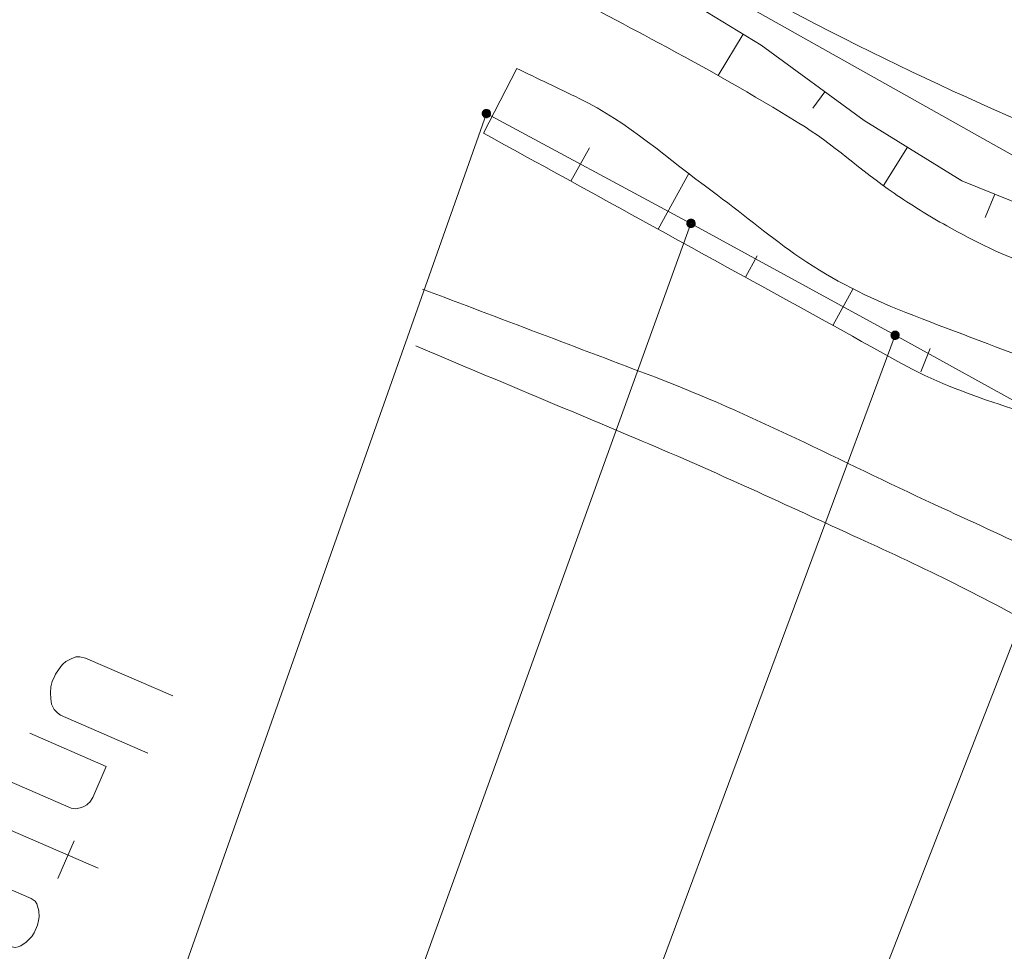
# Model space of a CAD drawing. Header units: metres. Extents: x 3425540 to 3446143, y 5432760 to 5444637.
# Tile 506 of 656: x 3436865 to 3436895, y 5443848 to 5443876. Entities that reach past the tile are written whole.
import ezdxf

# ---------------------------------------------------------------- set-up
doc = ezdxf.new("R2010")
doc.units = ezdxf.units.M
for name, color, linetype, lineweight in [('B_Bestand', 9, 'Continuous', 18), ('B_Böschung', 9, 'Continuous', 18), ('B_Flurgrenzen', 9, 'Continuous', 18)]:
    doc.layers.add(name, color=color, linetype=linetype, lineweight=lineweight)

msp = doc.modelspace()

# ---------------------------------------------------------------- linework, layer by layer
at = {"layer": 'B_Bestand'}
for p, q in [((3436869.69, 5443855.885), (3436867.061, 5443857.023)), ((3436866.317, 5443855.304), (3436868.946, 5443854.166)), ((3436865.39, 5443854.759), (3436867.691, 5443853.763)), ((3436867.286, 5443852.828), (3436867.691, 5443853.763)), ((3436864.767, 5443853.318), (3436866.638, 5443852.508)), ((3436864.236, 5443852.092), (3436867.447, 5443850.702)), ((3436866.723, 5443851.526), (3436866.23, 5443850.388)), ((3436864.015, 5443850.401), (3436865.431, 5443849.788))]:
    msp.add_line(p, q, dxfattribs=at)
for points in [[(3436867.061, 5443857.023), (3436866.898, 5443857.064), (3436866.775, 5443857.057), (3436866.63, 5443857), (3436866.474, 5443856.917), (3436866.38, 5443856.838), (3436866.322, 5443856.773), (3436866.162, 5443856.542), (3436866.14, 5443856.491), (3436866.063, 5443856.314), (3436866.023, 5443856.152), (3436866.008, 5443855.978), (3436866.018, 5443855.793), (3436866.039, 5443855.634), (3436866.122, 5443855.478), (3436866.226, 5443855.373), (3436866.317, 5443855.304)], [(3436867.286, 5443852.828), (3436867.195, 5443852.687), (3436867.148, 5443852.647), (3436867.101, 5443852.608), (3436867.018, 5443852.554), (3436866.945, 5443852.525), (3436866.811, 5443852.493), (3436866.75, 5443852.49), (3436866.638, 5443852.508)], [(3436864.807, 5443848.347), (3436864.944, 5443848.318), (3436865.042, 5443848.335), (3436865.115, 5443848.364), (3436865.281, 5443848.472), (3436865.445, 5443848.641), (3436865.525, 5443848.757), (3436865.623, 5443848.984), (3436865.653, 5443849.122), (3436865.671, 5443849.234), (3436865.661, 5443849.418), (3436865.6, 5443849.625), (3436865.546, 5443849.708), (3436865.431, 5443849.788)]]:
    msp.add_lwpolyline(points, dxfattribs=at)
for points, knots in [([(3436877.204, 5443868.127), (3436879.542, 5443867.242), (3436881.881, 5443866.356), (3436884.219, 5443865.47), (3436887.089, 5443864.383), (3436889.81, 5443862.942), (3436892.597, 5443861.655), (3436894.267, 5443860.884), (3436895.94, 5443860.135), (3436897.57, 5443859.271), (3436899.878, 5443858.049), (3436901.902, 5443856.37), (3436903.904, 5443854.706), (3436905.925, 5443853.026), (3436907.946, 5443851.346), (3436909.965, 5443849.664), (3436911.328, 5443848.529), (3436912.69, 5443847.393), (3436914.052, 5443846.257), (3436915.681, 5443844.898), (3436917.127, 5443843.335), (3436918.751, 5443841.965), (3436920.006, 5443840.906), (3436921.343, 5443839.959), (3436922.702, 5443839.035), (3436924.529, 5443837.793), (3436926.396, 5443836.64), (3436928.287, 5443835.492), (3436929.785, 5443834.583), (3436931.278, 5443833.698), (3436932.918, 5443833.039), (3436934.63, 5443832.351), (3436936.414, 5443831.995), (3436938.202, 5443831.628), (3436940.439, 5443831.17), (3436942.737, 5443831.049), (3436944.945, 5443830.47), (3436947.399, 5443829.827), (3436949.826, 5443829.093), (3436952.232, 5443828.29), (3436954.78, 5443827.439), (3436957.335, 5443826.612), (3436959.861, 5443825.701), (3436961.255, 5443825.199), (3436962.65, 5443824.696), (3436964.044, 5443824.193)], [0, 0, 0, 0, 0.075931, 0.075931, 0.075931, 0.169114, 0.169114, 0.169114, 0.224937, 0.224937, 0.224937, 0.303968, 0.303968, 0.303968, 0.383773, 0.383773, 0.383773, 0.437632, 0.437632, 0.437632, 0.502051, 0.502051, 0.502051, 0.551841, 0.551841, 0.551841, 0.61879, 0.61879, 0.61879, 0.671837, 0.671837, 0.671837, 0.727197, 0.727197, 0.727197, 0.796451, 0.796451, 0.796451, 0.873442, 0.873442, 0.873442, 0.954991, 0.954991, 0.954991, 1, 1, 1, 1]), ([(3436877.008, 5443866.413), (3436879.278, 5443865.46), (3436881.549, 5443864.506), (3436883.819, 5443863.552), (3436886.021, 5443862.627), (3436888.183, 5443861.614), (3436890.357, 5443860.622), (3436892.279, 5443859.745), (3436894.184, 5443858.841), (3436896.011, 5443857.762), (3436898.266, 5443856.43), (3436900.339, 5443854.852), (3436902.414, 5443853.265), (3436904.948, 5443851.328), (3436907.462, 5443849.381), (3436909.906, 5443847.337), (3436912.029, 5443845.562), (3436913.976, 5443843.588), (3436916.103, 5443841.818), (3436917.624, 5443840.553), (3436919.198, 5443839.36), (3436920.781, 5443838.169), (3436922.596, 5443836.804), (3436924.448, 5443835.521), (3436926.366, 5443834.286), (3436928.212, 5443833.097), (3436930.169, 5443832.153), (3436932.223, 5443831.356), (3436933.426, 5443830.889), (3436934.647, 5443830.525), (3436935.901, 5443830.266), (3436937.819, 5443829.87), (3436939.785, 5443829.753), (3436941.69, 5443829.312), (3436943.24, 5443828.954), (3436944.785, 5443828.571), (3436946.322, 5443828.154), (3436948.941, 5443827.444), (3436951.557, 5443826.741), (3436954.14, 5443825.907), (3436955.884, 5443825.344), (3436957.611, 5443824.734), (3436959.317, 5443824.067), (3436960.627, 5443823.555), (3436961.938, 5443823.043), (3436963.248, 5443822.53)], [0, 0, 0, 0, 0.075248, 0.075248, 0.075248, 0.148224, 0.148224, 0.148224, 0.212763, 0.212763, 0.212763, 0.292461, 0.292461, 0.292461, 0.389772, 0.389772, 0.389772, 0.474297, 0.474297, 0.474297, 0.534728, 0.534728, 0.534728, 0.604014, 0.604014, 0.604014, 0.67072, 0.67072, 0.67072, 0.709794, 0.709794, 0.709794, 0.769555, 0.769555, 0.769555, 0.818188, 0.818188, 0.818188, 0.901044, 0.901044, 0.901044, 0.957008, 0.957008, 0.957008, 1, 1, 1, 1])]:
    msp.add_open_spline(points, degree=3, knots=knots, dxfattribs=at)
at = {"layer": 'B_Böschung'}
for p, q in [((3436886.865, 5443875.791), (3436886.105, 5443874.547)), ((3436879.044, 5443872.816), (3436880.043, 5443874.764)), ((3436889.315, 5443874.062), (3436888.959, 5443873.568)), ((3436881.673, 5443871.371), (3436882.234, 5443872.37)), ((3436891.804, 5443872.392), (3436891.087, 5443871.246)), ((3436884.302, 5443869.925), (3436885.227, 5443871.604)), ((3436894.44, 5443870.981), (3436894.143, 5443870.28)), ((3436886.931, 5443868.48), (3436887.284, 5443869.122)), ((3436889.557, 5443867.031), (3436890.171, 5443868.143)), ((3436892.209, 5443865.635), (3436892.493, 5443866.333))]:
    msp.add_line(p, q, dxfattribs=at)
msp.add_lwpolyline([(3436881.596, 5443878.629), (3436883.708, 5443877.724), (3436887.405, 5443875.46), (3436890.498, 5443873.196), (3436893.44, 5443871.385), (3436897.363, 5443869.8), (3436902.191, 5443868.366), (3436904.756, 5443867.461), (3436907.171, 5443866.102), (3436909.057, 5443864.366)], dxfattribs=at)
for points, knots in [([(3436880.917, 5443877.346), (3436882.049, 5443876.743), (3436883.18, 5443876.139), (3436884.312, 5443875.535), (3436885.743, 5443874.772), (3436887.153, 5443873.969), (3436888.537, 5443873.121), (3436889.55, 5443872.501), (3436890.42, 5443871.676), (3436891.403, 5443871.008), (3436891.918, 5443870.659), (3436892.442, 5443870.331), (3436892.988, 5443870.026), (3436893.838, 5443869.552), (3436894.703, 5443869.111), (3436895.628, 5443868.819), (3436896.829, 5443868.441), (3436898.038, 5443868.102), (3436899.249, 5443867.762), (3436900.553, 5443867.396), (3436901.869, 5443867.081), (3436903.172, 5443866.706), (3436904.072, 5443866.447), (3436904.899, 5443866.009), (3436905.738, 5443865.574), (3436906.389, 5443865.237), (3436907.079, 5443864.92), (3436907.548, 5443864.366), (3436907.825, 5443864.039), (3436908.101, 5443863.712), (3436908.378, 5443863.385)], [0, 0, 0, 0, 0.123556, 0.123556, 0.123556, 0.279806, 0.279806, 0.279806, 0.394143, 0.394143, 0.394143, 0.454014, 0.454014, 0.454014, 0.547226, 0.547226, 0.547226, 0.668351, 0.668351, 0.668351, 0.798805, 0.798805, 0.798805, 0.888862, 0.888862, 0.888862, 0.958737, 0.958737, 0.958737, 1, 1, 1, 1]), ([(3436880.043, 5443874.764), (3436880.672, 5443874.463), (3436881.3, 5443874.161), (3436881.929, 5443873.859), (3436883.395, 5443873.156), (3436884.612, 5443872.023), (3436885.927, 5443871.066), (3436886.769, 5443870.453), (3436887.561, 5443869.78), (3436888.417, 5443869.18), (3436889.379, 5443868.507), (3436890.423, 5443867.956), (3436891.51, 5443867.52), (3436892.812, 5443866.998), (3436894.131, 5443866.529), (3436895.433, 5443866.011), (3436896.921, 5443865.419), (3436898.404, 5443864.817), (3436899.884, 5443864.2), (3436900.85, 5443863.797), (3436901.769, 5443863.305), (3436902.676, 5443862.766), (3436903.531, 5443862.259), (3436904.316, 5443861.659), (3436905.015, 5443860.955), (3436905.842, 5443860.123), (3436906.53, 5443859.179), (3436907.342, 5443858.342), (3436908.098, 5443857.563), (3436908.87, 5443856.809), (3436909.681, 5443856.078), (3436910.38, 5443855.448), (3436911.085, 5443854.791), (3436911.944, 5443854.418), (3436913.226, 5443853.862), (3436914.509, 5443853.31), (3436915.792, 5443852.757), (3436917.07, 5443852.207), (3436918.347, 5443851.657), (3436919.625, 5443851.107), (3436921.255, 5443850.406), (3436923.046, 5443850.073), (3436924.604, 5443849.22), (3436926.354, 5443848.262), (3436928.071, 5443847.252), (3436929.81, 5443846.277), (3436930.796, 5443845.724), (3436931.786, 5443845.176), (3436932.771, 5443844.62), (3436941.063, 5443839.944), (3436948.678, 5443834.118), (3436957.027, 5443829.544), (3436959.463, 5443828.21), (3436961.899, 5443826.875), (3436964.335, 5443825.54)], [0, 0, 0, 0, 0.021297, 0.021297, 0.021297, 0.070949, 0.070949, 0.070949, 0.10275, 0.10275, 0.10275, 0.138488, 0.138488, 0.138488, 0.181281, 0.181281, 0.181281, 0.230203, 0.230203, 0.230203, 0.262158, 0.262158, 0.262158, 0.292274, 0.292274, 0.292274, 0.327897, 0.327897, 0.327897, 0.361038, 0.361038, 0.361038, 0.389611, 0.389611, 0.389611, 0.432281, 0.432281, 0.432281, 0.474766, 0.474766, 0.474766, 0.528975, 0.528975, 0.528975, 0.589859, 0.589859, 0.589859, 0.624404, 0.624404, 0.624404, 0.915163, 0.915163, 0.915163, 1, 1, 1, 1]), ([(3436879.044, 5443872.816), (3436881.835, 5443871.282), (3436884.627, 5443869.747), (3436887.418, 5443868.212), (3436888.877, 5443867.41), (3436890.334, 5443866.601), (3436891.793, 5443865.798), (3436893.663, 5443864.769), (3436895.828, 5443864.397), (3436897.753, 5443863.459), (3436900.083, 5443862.324), (3436902.295, 5443860.986), (3436904.393, 5443859.459), (3436906.539, 5443857.897), (3436908.366, 5443855.967), (3436910.503, 5443854.403), (3436911.738, 5443853.499), (3436913.002, 5443852.652), (3436914.351, 5443851.912), (3436915.474, 5443851.297), (3436916.632, 5443850.785), (3436917.821, 5443850.327), (3436919.278, 5443849.767), (3436920.827, 5443849.483), (3436922.272, 5443848.893), (3436923.742, 5443848.293), (3436925.185, 5443847.632), (3436926.572, 5443846.856), (3436927.794, 5443846.172), (3436929, 5443845.471), (3436930.193, 5443844.743), (3436935.129, 5443841.732), (3436939.835, 5443838.348), (3436944.867, 5443835.501), (3436946.513, 5443834.57), (3436948.193, 5443833.702), (3436949.846, 5443832.784), (3436951.736, 5443831.735), (3436953.631, 5443830.696), (3436955.504, 5443829.615), (3436956.726, 5443828.91), (3436957.931, 5443828.177), (3436959.125, 5443827.426), (3436960.684, 5443826.445), (3436962.243, 5443825.464), (3436963.802, 5443824.483)], [0, 0, 0, 0, 0.097592, 0.097592, 0.097592, 0.148622, 0.148622, 0.148622, 0.214007, 0.214007, 0.214007, 0.293172, 0.293172, 0.293172, 0.374163, 0.374163, 0.374163, 0.420976, 0.420976, 0.420976, 0.459935, 0.459935, 0.459935, 0.507692, 0.507692, 0.507692, 0.556284, 0.556284, 0.556284, 0.599098, 0.599098, 0.599098, 0.776202, 0.776202, 0.776202, 0.834128, 0.834128, 0.834128, 0.900356, 0.900356, 0.900356, 0.943567, 0.943567, 0.943567, 1, 1, 1, 1])]:
    msp.add_open_spline(points, degree=3, knots=knots, dxfattribs=at)
at = {"layer": 'B_Flurgrenzen'}
for p, q in [((3436908.871, 5443864.353), (3436881.901, 5443879.489)), ((3436879.132, 5443873.407), (3436859.912, 5443819.028)), ((3436885.29, 5443870.101), (3436879.132, 5443873.407)), ((3436885.29, 5443870.101), (3436865.132, 5443814.294)), ((3436891.434, 5443866.735), (3436885.29, 5443870.101)), ((3436891.434, 5443866.735), (3436870.309, 5443809.934)), ((3436897.314, 5443863.498), (3436891.434, 5443866.735)), ((3436897.314, 5443863.498), (3436874.76, 5443805.665))]:
    msp.add_line(p, q, dxfattribs=at)
for points in [[(3436879.257, 5443873.407), (3436879.256, 5443873.423), (3436879.253, 5443873.438), (3436879.248, 5443873.453), (3436879.241, 5443873.467), (3436879.233, 5443873.481), (3436879.224, 5443873.493), (3436879.212, 5443873.503), (3436879.199, 5443873.512), (3436879.185, 5443873.52), (3436879.17, 5443873.526), (3436879.156, 5443873.53), (3436879.14, 5443873.532), (3436879.124, 5443873.532), (3436879.108, 5443873.53), (3436879.094, 5443873.526), (3436879.079, 5443873.52), (3436879.065, 5443873.512), (3436879.052, 5443873.503), (3436879.04, 5443873.493), (3436879.031, 5443873.481), (3436879.023, 5443873.467), (3436879.016, 5443873.453), (3436879.011, 5443873.438), (3436879.008, 5443873.423), (3436879.007, 5443873.407), (3436879.008, 5443873.391), (3436879.011, 5443873.376), (3436879.016, 5443873.361), (3436879.023, 5443873.347), (3436879.031, 5443873.333), (3436879.04, 5443873.321), (3436879.052, 5443873.311), (3436879.065, 5443873.302), (3436879.079, 5443873.294), (3436879.094, 5443873.288), (3436879.108, 5443873.284), (3436879.124, 5443873.282), (3436879.14, 5443873.282), (3436879.156, 5443873.284), (3436879.17, 5443873.288), (3436879.185, 5443873.294), (3436879.199, 5443873.302), (3436879.212, 5443873.311), (3436879.224, 5443873.321), (3436879.233, 5443873.333), (3436879.241, 5443873.347), (3436879.248, 5443873.361), (3436879.253, 5443873.376), (3436879.256, 5443873.391), (3436879.257, 5443873.407)], [(3436879.232, 5443873.407), (3436879.231, 5443873.421), (3436879.228, 5443873.435), (3436879.224, 5443873.447), (3436879.218, 5443873.46), (3436879.209, 5443873.472), (3436879.199, 5443873.482), (3436879.188, 5443873.491), (3436879.176, 5443873.498), (3436879.163, 5443873.502), (3436879.15, 5443873.505), (3436879.136, 5443873.507), (3436879.121, 5443873.506), (3436879.107, 5443873.504), (3436879.095, 5443873.501), (3436879.082, 5443873.494), (3436879.07, 5443873.486), (3436879.06, 5443873.477), (3436879.05, 5443873.466), (3436879.043, 5443873.454), (3436879.038, 5443873.441), (3436879.034, 5443873.428), (3436879.032, 5443873.414), (3436879.032, 5443873.4), (3436879.034, 5443873.386), (3436879.038, 5443873.373), (3436879.043, 5443873.36), (3436879.05, 5443873.348), (3436879.06, 5443873.337), (3436879.07, 5443873.328), (3436879.082, 5443873.32), (3436879.095, 5443873.313), (3436879.107, 5443873.31), (3436879.121, 5443873.308), (3436879.136, 5443873.307), (3436879.15, 5443873.309), (3436879.163, 5443873.312), (3436879.176, 5443873.316), (3436879.188, 5443873.323), (3436879.199, 5443873.332), (3436879.209, 5443873.342), (3436879.218, 5443873.354), (3436879.224, 5443873.367), (3436879.228, 5443873.379), (3436879.231, 5443873.393), (3436879.232, 5443873.407)], [(3436879.208, 5443873.407), (3436879.207, 5443873.419), (3436879.204, 5443873.431), (3436879.199, 5443873.442), (3436879.193, 5443873.452), (3436879.184, 5443873.462), (3436879.175, 5443873.469), (3436879.164, 5443873.476), (3436879.153, 5443873.48), (3436879.141, 5443873.482), (3436879.129, 5443873.483), (3436879.117, 5443873.481), (3436879.105, 5443873.478), (3436879.095, 5443873.473), (3436879.084, 5443873.466), (3436879.075, 5443873.457), (3436879.068, 5443873.447), (3436879.062, 5443873.437), (3436879.058, 5443873.425), (3436879.056, 5443873.413), (3436879.056, 5443873.401), (3436879.058, 5443873.389), (3436879.062, 5443873.377), (3436879.068, 5443873.367), (3436879.075, 5443873.357), (3436879.084, 5443873.348), (3436879.094, 5443873.341), (3436879.105, 5443873.336), (3436879.117, 5443873.333), (3436879.129, 5443873.331), (3436879.141, 5443873.332), (3436879.153, 5443873.334), (3436879.164, 5443873.338), (3436879.175, 5443873.345), (3436879.184, 5443873.352), (3436879.193, 5443873.362), (3436879.199, 5443873.372), (3436879.204, 5443873.383), (3436879.207, 5443873.395), (3436879.208, 5443873.407)], [(3436879.183, 5443873.407), (3436879.182, 5443873.417), (3436879.179, 5443873.427), (3436879.174, 5443873.436), (3436879.168, 5443873.443), (3436879.161, 5443873.449), (3436879.152, 5443873.454), (3436879.142, 5443873.457), (3436879.132, 5443873.458), (3436879.122, 5443873.457), (3436879.112, 5443873.454), (3436879.103, 5443873.449), (3436879.096, 5443873.443), (3436879.09, 5443873.436), (3436879.085, 5443873.427), (3436879.082, 5443873.417), (3436879.081, 5443873.407), (3436879.082, 5443873.397), (3436879.085, 5443873.387), (3436879.09, 5443873.378), (3436879.096, 5443873.371), (3436879.103, 5443873.365), (3436879.112, 5443873.36), (3436879.122, 5443873.357), (3436879.132, 5443873.356), (3436879.142, 5443873.357), (3436879.152, 5443873.36), (3436879.161, 5443873.365), (3436879.168, 5443873.371), (3436879.174, 5443873.378), (3436879.179, 5443873.387), (3436879.182, 5443873.397), (3436879.183, 5443873.407)], [(3436879.159, 5443873.407), (3436879.158, 5443873.414), (3436879.155, 5443873.421), (3436879.15, 5443873.427), (3436879.144, 5443873.431), (3436879.137, 5443873.433), (3436879.13, 5443873.434), (3436879.123, 5443873.432), (3436879.116, 5443873.429), (3436879.111, 5443873.424), (3436879.107, 5443873.418), (3436879.105, 5443873.411), (3436879.105, 5443873.403), (3436879.107, 5443873.396), (3436879.111, 5443873.39), (3436879.116, 5443873.385), (3436879.123, 5443873.382), (3436879.13, 5443873.38), (3436879.137, 5443873.381), (3436879.144, 5443873.383), (3436879.15, 5443873.387), (3436879.155, 5443873.393), (3436879.158, 5443873.4), (3436879.159, 5443873.407)], [(3436885.415, 5443870.101), (3436885.414, 5443870.117), (3436885.411, 5443870.132), (3436885.406, 5443870.147), (3436885.399, 5443870.161), (3436885.391, 5443870.175), (3436885.382, 5443870.187), (3436885.37, 5443870.197), (3436885.357, 5443870.206), (3436885.343, 5443870.214), (3436885.328, 5443870.22), (3436885.314, 5443870.224), (3436885.298, 5443870.226), (3436885.282, 5443870.226), (3436885.266, 5443870.224), (3436885.252, 5443870.22), (3436885.237, 5443870.214), (3436885.223, 5443870.206), (3436885.21, 5443870.197), (3436885.198, 5443870.187), (3436885.189, 5443870.175), (3436885.181, 5443870.161), (3436885.174, 5443870.147), (3436885.169, 5443870.132), (3436885.166, 5443870.117), (3436885.165, 5443870.101), (3436885.166, 5443870.085), (3436885.169, 5443870.07), (3436885.174, 5443870.055), (3436885.181, 5443870.041), (3436885.189, 5443870.027), (3436885.198, 5443870.015), (3436885.21, 5443870.005), (3436885.223, 5443869.996), (3436885.237, 5443869.988), (3436885.252, 5443869.982), (3436885.266, 5443869.978), (3436885.282, 5443869.976), (3436885.298, 5443869.976), (3436885.314, 5443869.978), (3436885.328, 5443869.982), (3436885.343, 5443869.988), (3436885.357, 5443869.996), (3436885.37, 5443870.005), (3436885.382, 5443870.015), (3436885.391, 5443870.027), (3436885.399, 5443870.041), (3436885.406, 5443870.055), (3436885.411, 5443870.07), (3436885.414, 5443870.085), (3436885.415, 5443870.101)], [(3436885.39, 5443870.101), (3436885.389, 5443870.115), (3436885.386, 5443870.129), (3436885.382, 5443870.141), (3436885.376, 5443870.154), (3436885.367, 5443870.166), (3436885.357, 5443870.176), (3436885.346, 5443870.185), (3436885.334, 5443870.192), (3436885.321, 5443870.196), (3436885.308, 5443870.199), (3436885.294, 5443870.201), (3436885.279, 5443870.2), (3436885.265, 5443870.198), (3436885.253, 5443870.195), (3436885.24, 5443870.188), (3436885.228, 5443870.18), (3436885.218, 5443870.171), (3436885.208, 5443870.16), (3436885.201, 5443870.148), (3436885.196, 5443870.135), (3436885.192, 5443870.122), (3436885.19, 5443870.108), (3436885.19, 5443870.094), (3436885.192, 5443870.08), (3436885.196, 5443870.067), (3436885.201, 5443870.054), (3436885.208, 5443870.042), (3436885.218, 5443870.031), (3436885.228, 5443870.022), (3436885.24, 5443870.014), (3436885.253, 5443870.007), (3436885.265, 5443870.004), (3436885.279, 5443870.002), (3436885.294, 5443870.001), (3436885.308, 5443870.003), (3436885.321, 5443870.006), (3436885.334, 5443870.01), (3436885.346, 5443870.017), (3436885.357, 5443870.026), (3436885.367, 5443870.036), (3436885.376, 5443870.048), (3436885.382, 5443870.061), (3436885.386, 5443870.073), (3436885.389, 5443870.087), (3436885.39, 5443870.101)], [(3436885.366, 5443870.101), (3436885.365, 5443870.113), (3436885.362, 5443870.125), (3436885.357, 5443870.136), (3436885.351, 5443870.146), (3436885.342, 5443870.156), (3436885.333, 5443870.163), (3436885.322, 5443870.17), (3436885.311, 5443870.174), (3436885.299, 5443870.176), (3436885.287, 5443870.177), (3436885.275, 5443870.175), (3436885.263, 5443870.172), (3436885.253, 5443870.167), (3436885.242, 5443870.16), (3436885.233, 5443870.151), (3436885.226, 5443870.141), (3436885.22, 5443870.131), (3436885.216, 5443870.119), (3436885.214, 5443870.107), (3436885.214, 5443870.095), (3436885.216, 5443870.083), (3436885.22, 5443870.071), (3436885.226, 5443870.061), (3436885.233, 5443870.051), (3436885.242, 5443870.042), (3436885.252, 5443870.035), (3436885.263, 5443870.03), (3436885.275, 5443870.027), (3436885.287, 5443870.025), (3436885.299, 5443870.026), (3436885.311, 5443870.028), (3436885.322, 5443870.032), (3436885.333, 5443870.039), (3436885.342, 5443870.046), (3436885.351, 5443870.056), (3436885.357, 5443870.066), (3436885.362, 5443870.077), (3436885.365, 5443870.089), (3436885.366, 5443870.101)], [(3436885.341, 5443870.101), (3436885.34, 5443870.111), (3436885.337, 5443870.121), (3436885.332, 5443870.13), (3436885.326, 5443870.137), (3436885.319, 5443870.143), (3436885.31, 5443870.148), (3436885.3, 5443870.151), (3436885.29, 5443870.152), (3436885.28, 5443870.151), (3436885.27, 5443870.148), (3436885.261, 5443870.143), (3436885.254, 5443870.137), (3436885.248, 5443870.13), (3436885.243, 5443870.121), (3436885.24, 5443870.111), (3436885.239, 5443870.101), (3436885.24, 5443870.091), (3436885.243, 5443870.081), (3436885.248, 5443870.072), (3436885.254, 5443870.065), (3436885.261, 5443870.059), (3436885.27, 5443870.054), (3436885.28, 5443870.051), (3436885.29, 5443870.05), (3436885.3, 5443870.051), (3436885.31, 5443870.054), (3436885.319, 5443870.059), (3436885.326, 5443870.065), (3436885.332, 5443870.072), (3436885.337, 5443870.081), (3436885.34, 5443870.091), (3436885.341, 5443870.101)], [(3436885.317, 5443870.101), (3436885.316, 5443870.108), (3436885.313, 5443870.115), (3436885.308, 5443870.121), (3436885.302, 5443870.125), (3436885.295, 5443870.127), (3436885.288, 5443870.128), (3436885.281, 5443870.126), (3436885.274, 5443870.123), (3436885.269, 5443870.118), (3436885.265, 5443870.112), (3436885.263, 5443870.105), (3436885.263, 5443870.097), (3436885.265, 5443870.09), (3436885.269, 5443870.084), (3436885.274, 5443870.079), (3436885.281, 5443870.076), (3436885.288, 5443870.074), (3436885.295, 5443870.075), (3436885.302, 5443870.077), (3436885.308, 5443870.081), (3436885.313, 5443870.087), (3436885.316, 5443870.094), (3436885.317, 5443870.101)], [(3436891.559, 5443866.735), (3436891.558, 5443866.751), (3436891.555, 5443866.766), (3436891.55, 5443866.781), (3436891.543, 5443866.795), (3436891.535, 5443866.809), (3436891.526, 5443866.821), (3436891.514, 5443866.831), (3436891.501, 5443866.84), (3436891.487, 5443866.848), (3436891.472, 5443866.854), (3436891.458, 5443866.858), (3436891.442, 5443866.86), (3436891.426, 5443866.86), (3436891.41, 5443866.858), (3436891.396, 5443866.854), (3436891.381, 5443866.848), (3436891.367, 5443866.84), (3436891.354, 5443866.831), (3436891.342, 5443866.821), (3436891.333, 5443866.809), (3436891.325, 5443866.795), (3436891.318, 5443866.781), (3436891.313, 5443866.766), (3436891.31, 5443866.751), (3436891.309, 5443866.735), (3436891.31, 5443866.719), (3436891.313, 5443866.704), (3436891.318, 5443866.689), (3436891.325, 5443866.675), (3436891.333, 5443866.661), (3436891.342, 5443866.649), (3436891.354, 5443866.639), (3436891.367, 5443866.63), (3436891.381, 5443866.622), (3436891.396, 5443866.616), (3436891.41, 5443866.612), (3436891.426, 5443866.61), (3436891.442, 5443866.61), (3436891.458, 5443866.612), (3436891.472, 5443866.616), (3436891.487, 5443866.622), (3436891.501, 5443866.63), (3436891.514, 5443866.639), (3436891.526, 5443866.649), (3436891.535, 5443866.661), (3436891.543, 5443866.675), (3436891.55, 5443866.689), (3436891.555, 5443866.704), (3436891.558, 5443866.719), (3436891.559, 5443866.735)], [(3436891.534, 5443866.735), (3436891.533, 5443866.749), (3436891.53, 5443866.763), (3436891.526, 5443866.775), (3436891.52, 5443866.788), (3436891.511, 5443866.8), (3436891.501, 5443866.81), (3436891.49, 5443866.819), (3436891.478, 5443866.826), (3436891.465, 5443866.83), (3436891.452, 5443866.833), (3436891.438, 5443866.835), (3436891.423, 5443866.834), (3436891.409, 5443866.832), (3436891.397, 5443866.829), (3436891.384, 5443866.822), (3436891.372, 5443866.814), (3436891.362, 5443866.805), (3436891.352, 5443866.794), (3436891.345, 5443866.782), (3436891.34, 5443866.769), (3436891.336, 5443866.756), (3436891.334, 5443866.742), (3436891.334, 5443866.728), (3436891.336, 5443866.714), (3436891.34, 5443866.701), (3436891.345, 5443866.688), (3436891.352, 5443866.676), (3436891.362, 5443866.665), (3436891.372, 5443866.656), (3436891.384, 5443866.648), (3436891.397, 5443866.641), (3436891.409, 5443866.638), (3436891.423, 5443866.636), (3436891.438, 5443866.635), (3436891.452, 5443866.637), (3436891.465, 5443866.64), (3436891.478, 5443866.644), (3436891.49, 5443866.651), (3436891.501, 5443866.66), (3436891.511, 5443866.67), (3436891.52, 5443866.682), (3436891.526, 5443866.695), (3436891.53, 5443866.707), (3436891.533, 5443866.721), (3436891.534, 5443866.735)], [(3436891.51, 5443866.735), (3436891.509, 5443866.747), (3436891.506, 5443866.759), (3436891.501, 5443866.77), (3436891.495, 5443866.78), (3436891.486, 5443866.79), (3436891.477, 5443866.797), (3436891.466, 5443866.804), (3436891.455, 5443866.808), (3436891.443, 5443866.81), (3436891.431, 5443866.811), (3436891.419, 5443866.809), (3436891.407, 5443866.806), (3436891.397, 5443866.801), (3436891.386, 5443866.794), (3436891.377, 5443866.785), (3436891.37, 5443866.775), (3436891.364, 5443866.765), (3436891.36, 5443866.753), (3436891.358, 5443866.741), (3436891.358, 5443866.729), (3436891.36, 5443866.717), (3436891.364, 5443866.705), (3436891.37, 5443866.695), (3436891.377, 5443866.685), (3436891.386, 5443866.676), (3436891.396, 5443866.669), (3436891.407, 5443866.664), (3436891.419, 5443866.661), (3436891.431, 5443866.659), (3436891.443, 5443866.66), (3436891.455, 5443866.662), (3436891.466, 5443866.666), (3436891.477, 5443866.673), (3436891.486, 5443866.68), (3436891.495, 5443866.69), (3436891.501, 5443866.7), (3436891.506, 5443866.711), (3436891.509, 5443866.723), (3436891.51, 5443866.735)], [(3436891.485, 5443866.735), (3436891.484, 5443866.745), (3436891.481, 5443866.755), (3436891.476, 5443866.764), (3436891.47, 5443866.771), (3436891.463, 5443866.777), (3436891.454, 5443866.782), (3436891.444, 5443866.785), (3436891.434, 5443866.786), (3436891.424, 5443866.785), (3436891.414, 5443866.782), (3436891.405, 5443866.777), (3436891.398, 5443866.771), (3436891.392, 5443866.764), (3436891.387, 5443866.755), (3436891.384, 5443866.745), (3436891.383, 5443866.735), (3436891.384, 5443866.725), (3436891.387, 5443866.715), (3436891.392, 5443866.706), (3436891.398, 5443866.699), (3436891.405, 5443866.693), (3436891.414, 5443866.688), (3436891.424, 5443866.685), (3436891.434, 5443866.684), (3436891.444, 5443866.685), (3436891.454, 5443866.688), (3436891.463, 5443866.693), (3436891.47, 5443866.699), (3436891.476, 5443866.706), (3436891.481, 5443866.715), (3436891.484, 5443866.725), (3436891.485, 5443866.735)], [(3436891.461, 5443866.735), (3436891.46, 5443866.742), (3436891.457, 5443866.749), (3436891.452, 5443866.755), (3436891.446, 5443866.759), (3436891.439, 5443866.761), (3436891.432, 5443866.762), (3436891.425, 5443866.76), (3436891.418, 5443866.757), (3436891.413, 5443866.752), (3436891.409, 5443866.746), (3436891.407, 5443866.739), (3436891.407, 5443866.731), (3436891.409, 5443866.724), (3436891.413, 5443866.718), (3436891.418, 5443866.713), (3436891.425, 5443866.71), (3436891.432, 5443866.708), (3436891.439, 5443866.709), (3436891.446, 5443866.711), (3436891.452, 5443866.715), (3436891.457, 5443866.721), (3436891.46, 5443866.728), (3436891.461, 5443866.735)]]:
    msp.add_lwpolyline(points, dxfattribs=at)
msp.add_arc((3436933.285, 5443961.481), 96.162, 237.9936, 255.42181, dxfattribs=at)

doc.saveas('drawing.dxf')
